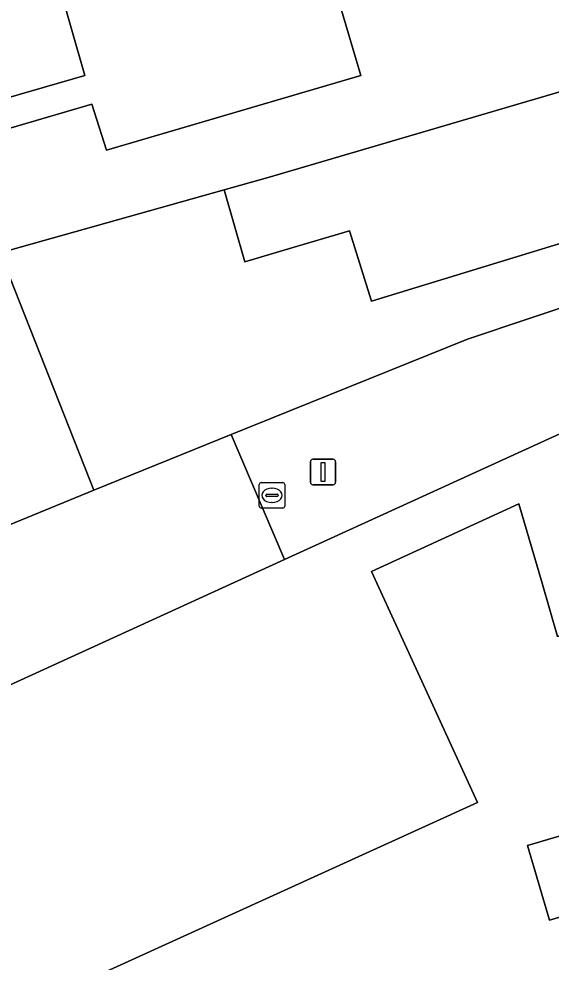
# Model space of a CAD drawing. Extents: x 159262 to 160143, y 383399 to 384319.
# Drawn here: x 159589.68 to 159610.56, y 383964.76 to 384001.77 of the extents above; entities that cross this region are included whole.
import ezdxf

# ---------------------------------------------------------------- set-up
doc = ezdxf.new("R2010")
doc.units = 0
for name, color, linetype in [('IMGEO_Erf', 7, 'Continuous'), ('IMGEO_Kolk', 7, 'Continuous'), ('IMGEO_Lichtmast', 7, 'Continuous'), ('IMGEO_Muur', 7, 'Continuous'), ('IMGEO_Pand', 7, 'Continuous'), ('IMGEO_Rijbaan_lokaal_open', 7, 'Continuous'), ('IMGEO_Voetpad_open', 7, 'Continuous')]:
    doc.layers.add(name, color=color, linetype=linetype)

msp = doc.modelspace()

# ---------------------------------------------------------------- linework, layer by layer
at = {"layer": 'IMGEO_Erf'}
for points in [[(159554.23, 384027.819), (159563.196, 384000), (159568.666, 383983.03), (159577.939, 383986.02), (159578.826, 383983.283), (159580.031, 383983.66), (159582.858, 383984.545), (159584.705, 383980.279), (159587.098, 383981.014), (159582.644, 383990.822), (159580.759, 383994.973), (159592.544, 383998.43), (159593.12, 383996.624), (159603.093, 383999.552), (159602.301, 384002.244)], [(159590.707, 384004.984), (159592.275, 383999.545), (159580.276, 383996.083), (159577.97, 384001.376), (159578.35, 384001.484), (159576.433, 384006.176)], [(159617.064, 383961.667), (159616.136, 383964.825), (159615.258, 383967.811), (159613.337, 383967.246), (159610.494, 383966.411), (159609.635, 383969.336), (159612.478, 383970.171), (159614.385, 383970.731), (159614.301, 383971.02), (159618.438, 383972.236), (159623.235, 383973.646), (159621.234, 383980.578), (159616.434, 383979.18), (159613.365, 383978.285), (159610.819, 383977.543), (159610.212, 383979.628), (159609.303, 383982.748), (159603.513, 383980.094), (159607.678, 383971.028), (159584.038, 383960.27)]]:
    msp.add_lwpolyline(points, dxfattribs=at)
msp.add_lwpolyline([(159609.702, 383990.016), (159617.673, 383992.679), (159617.029, 383994.834), (159603.519, 383990.7), (159602.655, 383993.46), (159600.265, 383992.746), (159598.549, 383992.233), (159597.74, 383995.059), (159588.938, 383992.59), (159592.618, 383983.277), (159598.01, 383985.458), (159607.28, 383989.207)], close=True, dxfattribs=at)
at = {"layer": 'IMGEO_Kolk'}
for p, q in [((159599.111, 383982.652), (159599.111, 383983.504)), ((159599.186, 383983.578), (159600.038, 383983.578)), ((159599.599, 383983.358), (159599.624, 383983.358)), ((159600.112, 383983.504), (159600.112, 383982.652)), ((159599.37, 383983.072), (159599.37, 383983.084)), ((159599.808, 383983.035), (159599.41, 383983.035)), ((159599.413, 383983.121), (159599.811, 383983.121)), ((159599.854, 383983.084), (159599.854, 383983.072)), ((159600.038, 383982.578), (159599.186, 383982.578)), ((159599.622, 383982.798), (159599.597, 383982.798))]:
    msp.add_line(p, q, dxfattribs=at)
for points in [[(159599.111, 383982.652), (159599.111, 383983.504)], [(159599.186, 383983.578), (159600.038, 383983.578)], [(159600.112, 383983.504), (159600.112, 383982.652)], [(159600.038, 383982.578), (159599.186, 383982.578)]]:
    msp.add_lwpolyline(points, dxfattribs=at)
for centre, radius, start, end in [((159599.188, 383983.502), 0.0765, 91.552, 178.448), ((159599.188, 383983.502), 0.0765, 91.552, 178.448), ((159600.036, 383983.502), 0.0765, 1.552, 88.448), ((159600.036, 383983.502), 0.0765, 1.552, 88.448), ((159599.41, 383983.081), 0.0403, 85.8775, 175.7526), ((159599.407, 383983.071), 0.0366, 178.938, 274.7102), ((159599.811, 383983.078), 0.043, 264.8664, 352.4533), ((159599.815, 383983.083), 0.0386, 1.7309, 96.639), ((159599.188, 383982.654), 0.0765, 181.552, 268.448), ((159599.188, 383982.654), 0.0765, 181.552, 268.448), ((159600.036, 383982.654), 0.0765, 271.552, 358.448), ((159600.036, 383982.654), 0.0765, 271.552, 358.448)]:
    msp.add_arc(centre, radius, start, end, dxfattribs=at)
for centre, major_axis, ratio, start_param, end_param in [((159599.598, 383983.078), (-0.387, 0.002), 0.722429, 4.712389, 7.853982), ((159599.623, 383983.078), (-0.39, 0.002), 0.717154, 1.570796, 4.712389)]:
    msp.add_ellipse(centre, major_axis=major_axis, ratio=ratio, start_param=start_param, end_param=end_param, dxfattribs=at)
at = {"layer": 'IMGEO_Lichtmast'}
for p, q in [((159601.219, 383984.493), (159602.009, 383984.493)), ((159602.009, 383984.493), (159601.219, 383984.493)), ((159601.119, 383983.593), (159601.119, 383984.393)), ((159601.119, 383984.393), (159601.119, 383983.593)), ((159602.109, 383984.393), (159602.109, 383983.593)), ((159602.109, 383983.593), (159602.109, 383984.393)), ((159602.009, 383983.493), (159601.219, 383983.493)), ((159601.219, 383983.493), (159602.009, 383983.493))]:
    msp.add_line(p, q, dxfattribs=at)
msp.add_lwpolyline([(159601.539, 383984.368), (159601.689, 383984.368), (159601.689, 383983.618), (159601.539, 383983.618), (159601.539, 383984.368)], dxfattribs=at)
for centre, start, end in [((159601.219, 383984.393), 90, 180), ((159601.219, 383984.393), 90, 180), ((159602.009, 383984.393), 0, 90), ((159602.009, 383984.393), 360, 90), ((159601.219, 383983.593), 180, 270), ((159601.219, 383983.593), 180, 270), ((159602.009, 383983.593), 270, 0), ((159602.009, 383983.593), 270, 0)]:
    msp.add_arc(centre, 0.1, start, end, dxfattribs=at)
at = {"layer": 'IMGEO_Muur'}
for points in [[(159609.702, 383990.016), (159607.28, 383989.207), (159598.01, 383985.458)], [(159598.01, 383985.458), (159592.618, 383983.277)]]:
    msp.add_lwpolyline(points, dxfattribs=at)
at = {"layer": 'IMGEO_Pand'}
for points in [[(159599.464, 383995.543), (159615.437, 384000.245), (159613.85, 384005.639), (159605.787, 384003.266), (159605.254, 384003.112), (159602.301, 384002.244), (159603.093, 383999.552), (159593.12, 383996.624), (159592.544, 383998.43), (159580.759, 383994.973), (159582.644, 383990.822), (159588.938, 383992.59), (159597.74, 383995.059)], [(159590.707, 384004.984), (159585.529, 384003.517), (159584.085, 384003.108), (159578.35, 384001.484), (159577.97, 384001.376), (159580.276, 383996.083), (159592.275, 383999.545)], [(159615.509, 384000), (159615.437, 384000.245), (159599.464, 383995.543), (159597.74, 383995.059), (159598.549, 383992.233), (159600.265, 383992.746), (159602.655, 383993.46), (159603.519, 383990.7), (159617.029, 383994.834)], [(159582.644, 383990.822), (159587.098, 383981.014), (159592.618, 383983.277), (159588.938, 383992.59)], [(159623.235, 383973.646), (159618.438, 383972.236), (159614.301, 383971.02), (159614.385, 383970.731), (159612.478, 383970.171), (159609.635, 383969.336), (159610.494, 383966.411), (159613.337, 383967.246), (159615.258, 383967.811), (159616.136, 383964.825), (159625.057, 383967.448)]]:
    msp.add_lwpolyline(points, close=True, dxfattribs=at)
msp.add_lwpolyline([(159568.187, 383962.73), (159569.09, 383963.023), (159569.26, 383962.497), (159581.93, 383966.6), (159584.038, 383960.27), (159607.678, 383971.028), (159603.513, 383980.094), (159609.303, 383982.748), (159610.212, 383979.628), (159610.819, 383977.543), (159613.365, 383978.285), (159616.434, 383979.18), (159621.234, 383980.578), (159619.095, 383987.923), (159611.223, 383985.63), (159600.104, 383980.555), (159580.294, 383971.513), (159581.043, 383969.342), (159567.313, 383964.895)], dxfattribs=at)
at = {"layer": 'IMGEO_Rijbaan_lokaal_open'}
msp.add_lwpolyline([(159578.206, 383976.549), (159563.215, 383971.476), (159564.991, 383965.715), (159574.556, 383968.784), (159576.739, 383969.694), (159580.294, 383971.513), (159600.104, 383980.555), (159598.01, 383985.458), (159592.618, 383983.277), (159587.098, 383981.014), (159584.705, 383980.279), (159582.858, 383984.545), (159580.031, 383983.66), (159581.23, 383980.567)], dxfattribs=at)
at = {"layer": 'IMGEO_Voetpad_open'}
msp.add_lwpolyline([(159619.095, 383987.923), (159617.673, 383992.679), (159609.702, 383990.016), (159607.28, 383989.207), (159598.01, 383985.458), (159600.104, 383980.555), (159611.223, 383985.63)], close=True, dxfattribs=at)

doc.saveas('drawing.dxf')
